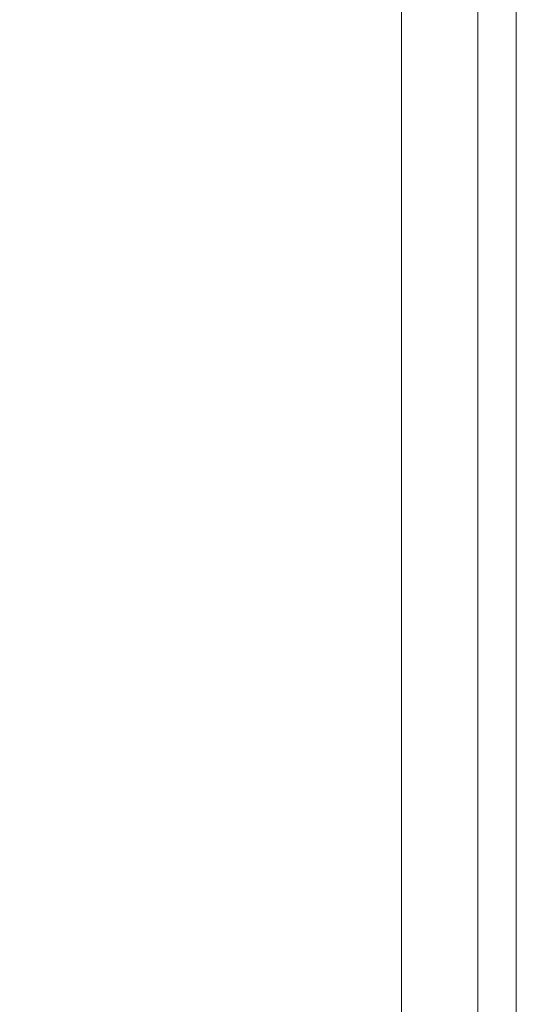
# Model space of a CAD drawing. Header units: inches. Extents: x -412 to -304, y -62 to 18.
# Tile 468 of 656: x -356.361 to -355.85, y -21.093 to -20.077. Entities that reach past the tile are written whole.
import ezdxf

# ---------------------------------------------------------------- set-up
doc = ezdxf.new("R2010")
doc.units = ezdxf.units.IN
doc.header["$LTSCALE"] = 32
doc.header["$MEASUREMENT"] = 0
doc.linetypes.add('Dash Style-1', pattern=[0.083328, 0.041656, -0.041672])
for name, color, linetype, lineweight in [('Black', 7, 'Continuous', 18), ('DashLineFill', 7, 'Dash Style-1', 13), ('Drawing', 7, 'Continuous', 18), ('Metal_HtAdjMech', 7, 'Continuous', 18), ('None', 7, 'Continuous', 18), ('SolidLine', 7, 'Continuous', 15), ('Wood_1-H', 7, 'Continuous', 13)]:
    doc.layers.add(name, color=color, linetype=linetype, lineweight=lineweight)

# ---------------------------------------------------------------- blocks, each defined once
blk = doc.blocks.new('Group-20')
at = {"layer": 'Black'}
for points in [[(-34.5479, 16.5361, 28.9791), (34.5479, 16.5361, 28.9791), (34.5479, -16.5361, 28.9791), (-34.5479, -16.5361, 28.9791)], [(-34.5479, 16.5361, 27.7008), (34.5479, 16.5361, 27.7008), (34.5479, -16.5361, 27.7008), (-34.5479, -16.5361, 27.7008)]]:
    blk.add_3dface(points, dxfattribs=at)
at = {"layer": 'Wood_1-H'}
for points in [[(-35.9649, 17.9531, 28.9988), (35.9649, 17.9531, 28.9988), (35.9649, -17.9531, 28.9988), (-35.9649, -17.9531, 28.9988)], [(-35.9649, 17.9531, 28.9791), (35.9649, 17.9531, 28.9791), (35.9649, -17.9531, 28.9791), (-35.9649, -17.9531, 28.9791)]]:
    blk.add_3dface(points, dxfattribs=at)
blk = doc.blocks.new('MpHtAdjTrough-1095 (3D)')
at = {"layer": 'Black'}
for points in [[(-17.3622, -4.0547, -1.5537), (17.3622, -4.0547, -1.5537), (17.3622, 2.5995, -3.9756), (-17.3622, 2.5995, -3.9756)], [(-17.3622, 2.5917, -4.0365), (17.3622, 2.5917, -4.0365), (17.3622, -4.0751, -1.6099), (-17.3622, -4.0751, -1.6099)]]:
    blk.add_3dface(points, dxfattribs=at)
blk = doc.blocks.new('TEK04-FrameB (3D)')
at = {"layer": 'Metal_HtAdjMech'}
for points, invisible_edges in [([(0, -0.3774, 10.1183), (20.5709, -0.3774, 10.1183), (20.5709, -0.374, 10.1181), (0, -0.374, 10.1181)], 1), ([(20.5709, -0.3774, 11.5353), (8.5728, -0.3774, 11.5353), (8.5728, -0.374, 11.5354), (20.1772, -0.374, 11.5354)], 9), ([(9.252, -0.374, 10.0394), (20.5709, -0.374, 10.0394), (20.5709, -0.3843, 10.0398), (9.252, -0.3843, 10.0398)], 4), ([(9.7047, -0.3843, 11.6137), (18.9567, -0.3843, 11.6137), (18.9567, -0.374, 11.6142), (9.7047, -0.374, 11.6142)], 1), ([(0, -0.3809, 10.1187), (20.5709, -0.3809, 10.1187), (20.5709, -0.3774, 10.1183), (0, -0.3774, 10.1183)], 5), ([(0, -0.3842, 10.1195), (20.5709, -0.3842, 10.1195), (20.5709, -0.3809, 10.1187), (0, -0.3809, 10.1187)], 5), ([(0, -0.3875, 10.1205), (20.5709, -0.3875, 10.1205), (20.5709, -0.3842, 10.1195), (0, -0.3842, 10.1195)], 5), ([(8.5728, -0.3774, 11.5353), (20.5709, -0.3774, 11.5353), (20.5709, -0.3809, 11.5348), (8.5728, -0.3809, 11.5348)], 5), ([(8.5728, -0.3809, 11.5348), (20.5709, -0.3809, 11.5348), (20.5709, -0.3842, 11.5341), (8.5728, -0.3842, 11.5341)], 5), ([(8.5728, -0.3842, 11.5341), (20.5709, -0.3842, 11.5341), (20.5709, -0.3875, 11.5331), (8.5728, -0.3875, 11.5331)], 5), ([(9.252, -0.3843, 10.0398), (20.5709, -0.3843, 10.0398), (20.5709, -0.3945, 10.0412), (9.252, -0.3945, 10.0412)], 5), ([(9.7047, -0.3945, 11.6124), (18.9567, -0.3945, 11.6124), (18.9567, -0.3843, 11.6137), (9.7047, -0.3843, 11.6137)], 5), ([(0, -0.3907, 10.1218), (20.5709, -0.3907, 10.1218), (20.5709, -0.3875, 10.1205), (0, -0.3875, 10.1205)], 5), ([(0, -0.3937, 10.1234), (20.5709, -0.3937, 10.1234), (20.5709, -0.3907, 10.1218), (0, -0.3907, 10.1218)], 5), ([(0, -0.3966, 10.1252), (20.5709, -0.3966, 10.1252), (20.5709, -0.3937, 10.1234), (0, -0.3937, 10.1234)], 5), ([(8.5728, -0.3875, 11.5331), (20.5709, -0.3875, 11.5331), (20.5709, -0.3907, 11.5317), (8.5728, -0.3907, 11.5317)], 5), ([(8.5728, -0.3907, 11.5317), (20.5709, -0.3907, 11.5317), (20.5709, -0.3937, 11.5302), (8.5728, -0.3937, 11.5302)], 5), ([(8.5728, -0.3937, 11.5302), (20.5709, -0.3937, 11.5302), (20.5709, -0.3966, 11.5283), (8.5728, -0.3966, 11.5283)], 5), ([(9.252, -0.3945, 10.0412), (20.5709, -0.3945, 10.0412), (20.5709, -0.4046, 10.0434), (9.252, -0.4046, 10.0434)], 5), ([(9.7047, -0.4046, 11.6101), (18.9567, -0.4046, 11.6101), (18.9567, -0.3945, 11.6124), (9.7047, -0.3945, 11.6124)], 5), ([(0, -0.3993, 10.1273), (20.5709, -0.3993, 10.1273), (20.5709, -0.3966, 10.1252), (0, -0.3966, 10.1252)], 5), ([(0, -0.4019, 10.1296), (20.5709, -0.4019, 10.1296), (20.5709, -0.3993, 10.1273), (0, -0.3993, 10.1273)], 5), ([(0, -0.4042, 10.1322), (20.5709, -0.4042, 10.1322), (20.5709, -0.4019, 10.1296), (0, -0.4019, 10.1296)], 5), ([(0, -0.4063, 10.1349), (20.5709, -0.4063, 10.1349), (20.5709, -0.4042, 10.1322), (0, -0.4042, 10.1322)], 5), ([(0, -0.4081, 10.1378), (20.5709, -0.4081, 10.1378), (20.5709, -0.4063, 10.1349), (0, -0.4063, 10.1349)], 5), ([(8.5728, -0.3966, 11.5283), (20.5709, -0.3966, 11.5283), (20.5709, -0.3993, 11.5262), (8.5728, -0.3993, 11.5262)], 5), ([(8.5728, -0.3993, 11.5262), (20.5709, -0.3993, 11.5262), (20.5709, -0.4019, 11.5239), (8.5728, -0.4019, 11.5239)], 5), ([(8.5728, -0.4019, 11.5239), (20.5709, -0.4019, 11.5239), (20.5709, -0.4042, 11.5214), (8.5728, -0.4042, 11.5214)], 5), ([(8.5728, -0.4042, 11.5214), (20.5709, -0.4042, 11.5214), (20.5709, -0.4063, 11.5186), (8.5728, -0.4063, 11.5186)], 5), ([(8.5728, -0.4063, 11.5186), (20.5709, -0.4063, 11.5186), (20.5709, -0.4081, 11.5157), (8.5728, -0.4081, 11.5157)], 5), ([(9.252, -0.4046, 10.0434), (20.5709, -0.4046, 10.0434), (20.5709, -0.4144, 10.0465), (9.252, -0.4144, 10.0465)], 5), ([(9.7047, -0.4144, 11.6071), (18.9567, -0.4144, 11.6071), (18.9567, -0.4046, 11.6101), (9.7047, -0.4046, 11.6101)], 5), ([(0, -0.4097, 10.1408), (20.5709, -0.4097, 10.1408), (20.5709, -0.4081, 10.1378), (0, -0.4081, 10.1378)], 5), ([(0, -0.411, 10.144), (20.5709, -0.411, 10.144), (20.5709, -0.4097, 10.1408), (0, -0.4097, 10.1408)], 5), ([(0, -0.412, 10.1473), (20.5709, -0.412, 10.1473), (20.5709, -0.411, 10.144), (0, -0.411, 10.144)], 5), ([(0, -0.4128, 10.1506), (20.5709, -0.4128, 10.1506), (20.5709, -0.412, 10.1473), (0, -0.412, 10.1473)], 5), ([(0, -0.4132, 10.154), (20.5709, -0.4132, 10.154), (20.5709, -0.4128, 10.1506), (0, -0.4128, 10.1506)], 5), ([(20.5709, -0.4132, 10.154), (0, -0.4132, 10.154), (7.8199, -0.4134, 10.1575), (12.997, -0.4134, 10.1575)], 11), ([(8.5728, -0.4081, 11.5157), (20.5709, -0.4081, 11.5157), (20.5709, -0.4097, 11.5127), (8.5728, -0.4097, 11.5127)], 5), ([(8.5728, -0.4097, 11.5127), (20.5709, -0.4097, 11.5127), (20.5709, -0.411, 11.5095), (8.5728, -0.411, 11.5095)], 5), ([(8.5728, -0.411, 11.5095), (20.5709, -0.411, 11.5095), (20.5709, -0.412, 11.5063), (8.5728, -0.412, 11.5063)], 5), ([(8.5728, -0.412, 11.5063), (20.5709, -0.412, 11.5063), (20.5709, -0.4128, 11.5029), (8.5728, -0.4128, 11.5029)], 5), ([(8.5728, -0.4128, 11.5029), (20.5709, -0.4128, 11.5029), (20.5709, -0.4132, 11.4995), (8.5728, -0.4132, 11.4995)], 5), ([(8.5728, -0.4132, 11.4995), (20.5709, -0.4132, 11.4995), (18.0561, -0.4134, 11.4961), (12.997, -0.4134, 11.4961)], 11), ([(9.252, -0.4144, 10.0465), (20.5709, -0.4144, 10.0465), (20.5709, -0.4239, 10.0504), (9.252, -0.4239, 10.0504)], 5), ([(9.7047, -0.4239, 11.6031), (18.9567, -0.4239, 11.6031), (18.9567, -0.4144, 11.6071), (9.7047, -0.4144, 11.6071)], 5), ([(20.5709, -0.4132, 10.154), (12.997, -0.4134, 10.1575), (18.0561, -0.4134, 10.1575)], 9), ([(12.997, -0.4134, 11.3386), (18.0561, -0.4134, 11.3386), (17.3905, -0.4134, 11.0012), (17.3754, -0.4134, 10.9979)], 11), ([(18.0561, -0.4134, 10.1575), (12.997, -0.4134, 10.1575), (17.3327, -0.4134, 10.6733), (17.3464, -0.4134, 10.6662)], 10), ([(12.997, -0.4134, 11.4961), (18.0561, -0.4134, 11.4961), (18.0561, -0.4134, 11.3386), (12.997, -0.4134, 11.3386)], 14), ([(17.3464, -0.4134, 10.6662), (17.3607, -0.4134, 10.6603), (18.0561, -0.4134, 10.1575)], 10), ([(18.0561, -0.4134, 10.1575), (17.3607, -0.4134, 10.6603), (17.3754, -0.4134, 10.6556)], 9), ([(17.3754, -0.4134, 10.6556), (17.3905, -0.4134, 10.6523), (18.0561, -0.4134, 10.1575)], 10), ([(17.4058, -0.4134, 11.0033), (17.3905, -0.4134, 11.0012), (18.0561, -0.4134, 11.3386)], 10), ([(18.0561, -0.4134, 10.1575), (17.3905, -0.4134, 10.6523), (17.4058, -0.4134, 10.6503)], 9), ([(18.0561, -0.4134, 11.3386), (17.4213, -0.4134, 11.0039), (17.4058, -0.4134, 11.0033)], 9), ([(17.4058, -0.4134, 10.6503), (17.4213, -0.4134, 10.6496), (18.0561, -0.4134, 10.1575)], 10), ([(17.4367, -0.4134, 11.0033), (17.4213, -0.4134, 11.0039), (18.0561, -0.4134, 11.3386)], 10), ([(18.0561, -0.4134, 10.1575), (17.4213, -0.4134, 10.6496), (17.4367, -0.4134, 10.6503)], 9), ([(18.0561, -0.4134, 11.3386), (17.452, -0.4134, 11.0012), (17.4367, -0.4134, 11.0033)], 9), ([(17.4367, -0.4134, 10.6503), (17.452, -0.4134, 10.6523), (18.0561, -0.4134, 10.1575)], 10), ([(17.4671, -0.4134, 10.9979), (17.452, -0.4134, 11.0012), (18.0561, -0.4134, 11.3386)], 10), ([(18.0561, -0.4134, 10.1575), (17.452, -0.4134, 10.6523), (17.4671, -0.4134, 10.6556)], 9), ([(18.0561, -0.4134, 11.3386), (17.4819, -0.4134, 10.9933), (17.4671, -0.4134, 10.9979)], 9), ([(17.4671, -0.4134, 10.6556), (17.4819, -0.4134, 10.6603), (18.0561, -0.4134, 10.1575)], 10), ([(17.4961, -0.4134, 10.9873), (17.4819, -0.4134, 10.9933), (18.0561, -0.4134, 11.3386)], 10), ([(18.0561, -0.4134, 10.1575), (17.4819, -0.4134, 10.6603), (17.4961, -0.4134, 10.6662)], 9), ([(18.0561, -0.4134, 11.3386), (17.5098, -0.4134, 10.9802), (17.4961, -0.4134, 10.9873)], 9), ([(17.4961, -0.4134, 10.6662), (17.5098, -0.4134, 10.6733), (18.0561, -0.4134, 10.1575)], 10), ([(18.0561, -0.4134, 11.3386), (17.5229, -0.4134, 10.9719), (17.5098, -0.4134, 10.9802)], 9), ([(18.0561, -0.4134, 10.1575), (17.5098, -0.4134, 10.6733), (17.5229, -0.4134, 10.6816)], 9), ([(17.5351, -0.4134, 10.9625), (17.5229, -0.4134, 10.9719), (18.0561, -0.4134, 11.3386)], 10), ([(17.5229, -0.4134, 10.6816), (17.5351, -0.4134, 10.6911), (18.0561, -0.4134, 10.1575)], 10), ([(18.0561, -0.4134, 11.3386), (18.0561, -0.4134, 10.9596), (17.5382, -0.4134, 10.9596), (17.5351, -0.4134, 10.9625)], 11), ([(17.5351, -0.4134, 10.6911), (17.5465, -0.4134, 10.7015), (18.0561, -0.4134, 10.1575)], 10), ([(17.5465, -0.4134, 10.952), (17.5382, -0.4134, 10.9596), (18.0561, -0.4134, 10.9596)], 10), ([(18.0561, -0.4134, 10.1575), (17.5465, -0.4134, 10.7015), (17.557, -0.4134, 10.7129)], 9), ([(17.557, -0.4134, 10.9407), (17.5465, -0.4134, 10.952), (18.0561, -0.4134, 10.9596)], 10), ([(18.0561, -0.4134, 10.1575), (17.557, -0.4134, 10.7129), (17.5664, -0.4134, 10.7252)], 9), ([(17.5664, -0.4134, 10.9284), (17.557, -0.4134, 10.9407), (18.0561, -0.4134, 10.9596)], 10), ([(18.0561, -0.4134, 10.9596), (17.5747, -0.4134, 10.9154), (17.5664, -0.4134, 10.9284)], 9), ([(17.5664, -0.4134, 10.7252), (17.5747, -0.4134, 10.7382), (18.0561, -0.4134, 10.1575)], 10), ([(18.0561, -0.4134, 10.1575), (17.5747, -0.4134, 10.7382), (17.5818, -0.4134, 10.7519)], 9), ([(17.5818, -0.4134, 10.9016), (17.5747, -0.4134, 10.9154), (18.0561, -0.4134, 10.9596)], 10), ([(18.0561, -0.4134, 10.9596), (17.5877, -0.4134, 10.8874), (17.5818, -0.4134, 10.9016)], 9), ([(17.5818, -0.4134, 10.7519), (17.5877, -0.4134, 10.7662), (18.0561, -0.4134, 10.1575)], 10), ([(17.5818, -0.4134, 10.7519), (17.5818, -0.4921, 10.7519), (17.5877, -0.4921, 10.7662), (17.5877, -0.4134, 10.7662)], 5), ([(17.5877, -0.4134, 10.8874), (17.5877, -0.4921, 10.8874), (17.5818, -0.4921, 10.9016), (17.5818, -0.4134, 10.9016)], 5), ([(18.0561, -0.4134, 10.9596), (18.0561, -0.4134, 10.1575), (17.5877, -0.4134, 10.7662), (17.5924, -0.4134, 10.7809)], 11), ([(17.5924, -0.4134, 10.8726), (17.5877, -0.4134, 10.8874), (18.0561, -0.4134, 10.9596)], 10), ([(17.5877, -0.4134, 10.7662), (17.5877, -0.4921, 10.7662), (17.5924, -0.4921, 10.7809), (17.5924, -0.4134, 10.7809)], 5), ([(17.5924, -0.4134, 10.8726), (17.5924, -0.4921, 10.8726), (17.5877, -0.4921, 10.8874), (17.5877, -0.4134, 10.8874)], 5), ([(18.0561, -0.4134, 10.9596), (17.5957, -0.4134, 10.8575), (17.5924, -0.4134, 10.8726)], 9), ([(17.5924, -0.4134, 10.7809), (17.5957, -0.4134, 10.796), (18.0561, -0.4134, 10.9596)], 10), ([(17.5924, -0.4134, 10.7809), (17.5924, -0.4921, 10.7809), (17.5957, -0.4921, 10.796), (17.5957, -0.4134, 10.796)], 5), ([(17.5957, -0.4134, 10.8575), (17.5957, -0.4921, 10.8575), (17.5924, -0.4921, 10.8726), (17.5924, -0.4134, 10.8726)], 5), ([(18.0561, -0.4134, 10.9596), (17.5957, -0.4134, 10.796), (17.5978, -0.4134, 10.8113)], 9), ([(17.5978, -0.4134, 10.8422), (17.5957, -0.4134, 10.8575), (18.0561, -0.4134, 10.9596)], 10), ([(17.5957, -0.4134, 10.796), (17.5957, -0.4921, 10.796), (17.5978, -0.4921, 10.8113), (17.5978, -0.4134, 10.8113)], 5), ([(17.5978, -0.4134, 10.8422), (17.5978, -0.4921, 10.8422), (17.5957, -0.4921, 10.8575), (17.5957, -0.4134, 10.8575)], 5), ([(18.0561, -0.4134, 10.9596), (17.5978, -0.4134, 10.8113), (17.5984, -0.4134, 10.8268)], 9), ([(17.5984, -0.4134, 10.8268), (17.5978, -0.4134, 10.8422), (18.0561, -0.4134, 10.9596)], 10), ([(17.5978, -0.4134, 10.8113), (17.5978, -0.4921, 10.8113), (17.5984, -0.4921, 10.8268), (17.5984, -0.4134, 10.8268)], 5), ([(17.5984, -0.4134, 10.8268), (17.5984, -0.4921, 10.8268), (17.5978, -0.4921, 10.8422), (17.5978, -0.4134, 10.8422)], 5), ([(20.5709, -0.4132, 10.154), (18.0561, -0.4134, 10.1575), (19.1486, -0.4134, 10.1575)], 9), ([(20.5709, -0.4132, 11.4995), (19.1486, -0.4134, 11.4961), (18.0561, -0.4134, 11.4961)], 9), ([(19.1486, -0.4134, 10.1575), (18.0561, -0.4134, 10.1575), (18.5946, -0.4134, 10.7385), (18.6024, -0.4134, 10.7382)], 10), ([(18.0561, -0.4134, 10.1575), (18.5794, -0.4134, 10.7412), (18.587, -0.4134, 10.7395)], 9), ([(18.587, -0.4134, 10.7395), (18.5946, -0.4134, 10.7385), (18.0561, -0.4134, 10.1575)], 10), ([(18.0561, -0.4134, 10.1575), (18.5721, -0.4134, 10.7435), (18.5794, -0.4134, 10.7412)], 9), ([(18.0561, -0.4134, 10.1575), (18.5649, -0.4134, 10.7465), (18.5721, -0.4134, 10.7435)], 9), ([(18.0561, -0.4134, 10.1575), (18.5516, -0.4134, 10.7542), (18.5581, -0.4134, 10.7501)], 9), ([(18.5581, -0.4134, 10.7501), (18.5649, -0.4134, 10.7465), (18.0561, -0.4134, 10.1575)], 10), ([(18.0561, -0.4134, 10.1575), (18.5397, -0.4134, 10.7641), (18.5454, -0.4134, 10.7589)], 9), ([(18.5454, -0.4134, 10.7589), (18.5516, -0.4134, 10.7542), (18.0561, -0.4134, 10.1575)], 10), ([(18.0561, -0.4134, 10.1575), (18.5298, -0.4134, 10.776), (18.5345, -0.4134, 10.7698)], 9), ([(18.0561, -0.4134, 10.9596), (18.5946, -0.4134, 10.915), (18.587, -0.4134, 10.914)], 9), ([(18.5345, -0.4134, 10.7698), (18.5397, -0.4134, 10.7641), (18.0561, -0.4134, 10.1575)], 10), ([(18.0561, -0.4134, 10.1575), (18.5221, -0.4134, 10.7893), (18.5256, -0.4134, 10.7825)], 9), ([(18.0561, -0.4134, 10.9596), (19.1486, -0.4134, 10.9596), (18.6024, -0.4134, 10.9154), (18.5946, -0.4134, 10.915)], 11), ([(18.5256, -0.4134, 10.7825), (18.5298, -0.4134, 10.776), (18.0561, -0.4134, 10.1575)], 10), ([(18.0561, -0.4134, 10.1575), (18.0561, -0.4134, 10.9596), (18.5168, -0.4134, 10.8038), (18.5191, -0.4134, 10.7965)], 11), ([(18.0561, -0.4134, 10.9596), (18.5138, -0.4134, 10.8268), (18.5141, -0.4134, 10.8191)], 9), ([(18.0561, -0.4134, 10.9596), (18.5151, -0.4134, 10.8422), (18.5141, -0.4134, 10.8345)], 9), ([(18.587, -0.4134, 10.914), (18.5794, -0.4134, 10.9123), (18.0561, -0.4134, 10.9596)], 10), ([(18.5191, -0.4134, 10.7965), (18.5221, -0.4134, 10.7893), (18.0561, -0.4134, 10.1575)], 10), ([(18.5141, -0.4134, 10.8191), (18.5151, -0.4134, 10.8114), (18.0561, -0.4134, 10.9596)], 10), ([(18.0561, -0.4134, 10.9596), (18.5168, -0.4134, 10.8497), (18.5151, -0.4134, 10.8422)], 9), ([(18.0561, -0.4134, 10.9596), (18.5221, -0.4134, 10.8642), (18.5191, -0.4134, 10.8571)], 9), ([(18.0561, -0.4134, 10.9596), (18.5298, -0.4134, 10.8776), (18.5256, -0.4134, 10.8711)], 9), ([(18.0561, -0.4134, 10.9596), (18.5649, -0.4134, 10.9071), (18.5581, -0.4134, 10.9035)], 9), ([(18.5794, -0.4134, 10.9123), (18.5721, -0.4134, 10.91), (18.0561, -0.4134, 10.9596)], 10), ([(18.5141, -0.4134, 10.8345), (18.5138, -0.4134, 10.8268), (18.0561, -0.4134, 10.9596)], 10), ([(18.5256, -0.4134, 10.8711), (18.5221, -0.4134, 10.8642), (18.0561, -0.4134, 10.9596)], 10), ([(18.0561, -0.4134, 10.9596), (18.5397, -0.4134, 10.8894), (18.5345, -0.4134, 10.8837)], 9), ([(18.0561, -0.4134, 10.9596), (18.5516, -0.4134, 10.8993), (18.5454, -0.4134, 10.8946)], 9), ([(18.5721, -0.4134, 10.91), (18.5649, -0.4134, 10.9071), (18.0561, -0.4134, 10.9596)], 10), ([(18.5151, -0.4134, 10.8114), (18.5168, -0.4134, 10.8038), (18.0561, -0.4134, 10.9596)], 10), ([(18.5345, -0.4134, 10.8837), (18.5298, -0.4134, 10.8776), (18.0561, -0.4134, 10.9596)], 10), ([(18.5581, -0.4134, 10.9035), (18.5516, -0.4134, 10.8993), (18.0561, -0.4134, 10.9596)], 10), ([(18.5454, -0.4134, 10.8946), (18.5397, -0.4134, 10.8894), (18.0561, -0.4134, 10.9596)], 10), ([(18.5191, -0.4134, 10.8571), (18.5168, -0.4134, 10.8497), (18.0561, -0.4134, 10.9596)], 10), ([(18.0561, -0.4134, 11.4961), (19.1486, -0.4134, 11.4961), (19.1486, -0.4134, 11.3386), (18.0561, -0.4134, 11.3386)], 14), ([(18.0561, -0.4134, 11.3386), (19.1486, -0.4134, 11.3386), (19.1486, -0.4134, 10.9596), (18.0561, -0.4134, 10.9596)], 15), ([(18.5138, -0.4134, 10.8268), (18.5138, -0.4921, 10.8268), (18.5141, -0.4921, 10.8191), (18.5141, -0.4134, 10.8191)], 5), ([(18.5141, -0.4134, 10.8345), (18.5141, -0.4921, 10.8345), (18.5138, -0.4921, 10.8268), (18.5138, -0.4134, 10.8268)], 5), ([(18.5141, -0.4134, 10.8191), (18.5141, -0.4921, 10.8191), (18.5151, -0.4921, 10.8114), (18.5151, -0.4134, 10.8114)], 5), ([(18.5151, -0.4134, 10.8422), (18.5151, -0.4921, 10.8422), (18.5141, -0.4921, 10.8345), (18.5141, -0.4134, 10.8345)], 5), ([(18.5151, -0.4134, 10.8114), (18.5151, -0.4921, 10.8114), (18.5168, -0.4921, 10.8038), (18.5168, -0.4134, 10.8038)], 5), ([(18.5168, -0.4134, 10.8497), (18.5168, -0.4921, 10.8497), (18.5151, -0.4921, 10.8422), (18.5151, -0.4134, 10.8422)], 5), ([(18.5168, -0.4134, 10.8038), (18.5168, -0.4921, 10.8038), (18.5191, -0.4921, 10.7965), (18.5191, -0.4134, 10.7965)], 5), ([(18.5191, -0.4134, 10.8571), (18.5191, -0.4921, 10.8571), (18.5168, -0.4921, 10.8497), (18.5168, -0.4134, 10.8497)], 5), ([(18.5191, -0.4134, 10.7965), (18.5191, -0.4921, 10.7965), (18.5221, -0.4921, 10.7893), (18.5221, -0.4134, 10.7893)], 5), ([(18.5221, -0.4134, 10.8642), (18.5221, -0.4921, 10.8642), (18.5191, -0.4921, 10.8571), (18.5191, -0.4134, 10.8571)], 5), ([(18.5221, -0.4134, 10.7893), (18.5221, -0.4921, 10.7893), (18.5256, -0.4921, 10.7825), (18.5256, -0.4134, 10.7825)], 5), ([(18.5256, -0.4134, 10.8711), (18.5256, -0.4921, 10.8711), (18.5221, -0.4921, 10.8642), (18.5221, -0.4134, 10.8642)], 5), ([(18.5256, -0.4134, 10.7825), (18.5256, -0.4921, 10.7825), (18.5298, -0.4921, 10.776), (18.5298, -0.4134, 10.776)], 5), ([(18.5298, -0.4134, 10.8776), (18.5298, -0.4921, 10.8776), (18.5256, -0.4921, 10.8711), (18.5256, -0.4134, 10.8711)], 5), ([(18.5298, -0.4134, 10.776), (18.5298, -0.4921, 10.776), (18.5345, -0.4921, 10.7698), (18.5345, -0.4134, 10.7698)], 5), ([(18.5345, -0.4134, 10.8837), (18.5345, -0.4921, 10.8837), (18.5298, -0.4921, 10.8776), (18.5298, -0.4134, 10.8776)], 5), ([(18.5345, -0.4134, 10.7698), (18.5345, -0.4921, 10.7698), (18.5397, -0.4921, 10.7641), (18.5397, -0.4134, 10.7641)], 5), ([(18.5397, -0.4134, 10.8894), (18.5397, -0.4921, 10.8894), (18.5345, -0.4921, 10.8837), (18.5345, -0.4134, 10.8837)], 5), ([(18.5397, -0.4134, 10.7641), (18.5397, -0.4921, 10.7641), (18.5454, -0.4921, 10.7589), (18.5454, -0.4134, 10.7589)], 5), ([(18.5454, -0.4134, 10.8946), (18.5454, -0.4921, 10.8946), (18.5397, -0.4921, 10.8894), (18.5397, -0.4134, 10.8894)], 5), ([(18.5454, -0.4134, 10.7589), (18.5454, -0.4921, 10.7589), (18.5516, -0.4921, 10.7542), (18.5516, -0.4134, 10.7542)], 5), ([(18.5516, -0.4134, 10.8993), (18.5516, -0.4921, 10.8993), (18.5454, -0.4921, 10.8946), (18.5454, -0.4134, 10.8946)], 5), ([(18.5516, -0.4134, 10.7542), (18.5516, -0.4921, 10.7542), (18.5581, -0.4921, 10.7501), (18.5581, -0.4134, 10.7501)], 5), ([(18.5581, -0.4134, 10.9035), (18.5581, -0.4921, 10.9035), (18.5516, -0.4921, 10.8993), (18.5516, -0.4134, 10.8993)], 5), ([(18.5581, -0.4134, 10.7501), (18.5581, -0.4921, 10.7501), (18.5649, -0.4921, 10.7465), (18.5649, -0.4134, 10.7465)], 5), ([(18.5649, -0.4134, 10.9071), (18.5649, -0.4921, 10.9071), (18.5581, -0.4921, 10.9035), (18.5581, -0.4134, 10.9035)], 5), ([(18.5649, -0.4134, 10.7465), (18.5649, -0.4921, 10.7465), (18.5721, -0.4921, 10.7435), (18.5721, -0.4134, 10.7435)], 5), ([(18.5721, -0.4134, 10.91), (18.5721, -0.4921, 10.91), (18.5649, -0.4921, 10.9071), (18.5649, -0.4134, 10.9071)], 5), ([(18.5721, -0.4134, 10.7435), (18.5721, -0.4921, 10.7435), (18.5794, -0.4921, 10.7412), (18.5794, -0.4134, 10.7412)], 5), ([(18.5794, -0.4134, 10.9123), (18.5794, -0.4921, 10.9123), (18.5721, -0.4921, 10.91), (18.5721, -0.4134, 10.91)], 5), ([(18.5794, -0.4134, 10.7412), (18.5794, -0.4921, 10.7412), (18.587, -0.4921, 10.7395), (18.587, -0.4134, 10.7395)], 5), ([(18.587, -0.4134, 10.914), (18.587, -0.4921, 10.914), (18.5794, -0.4921, 10.9123), (18.5794, -0.4134, 10.9123)], 5), ([(18.587, -0.4134, 10.7395), (18.587, -0.4921, 10.7395), (18.5946, -0.4921, 10.7385), (18.5946, -0.4134, 10.7385)], 5), ([(18.5946, -0.4134, 10.915), (18.5946, -0.4921, 10.915), (18.587, -0.4921, 10.914), (18.587, -0.4134, 10.914)], 5), ([(18.5946, -0.4134, 10.7385), (18.5946, -0.4921, 10.7385), (18.6024, -0.4921, 10.7382), (18.6024, -0.4134, 10.7382)], 5), ([(18.6024, -0.4134, 10.9154), (18.6024, -0.4921, 10.9154), (18.5946, -0.4921, 10.915), (18.5946, -0.4134, 10.915)], 5), ([(9.252, -0.4239, 10.0504), (20.5709, -0.4239, 10.0504), (20.5709, -0.4331, 10.0552), (9.252, -0.4331, 10.0552)], 5), ([(9.7047, -0.4331, 11.5983), (18.9567, -0.4331, 11.5983), (18.9567, -0.4239, 11.6031), (9.7047, -0.4239, 11.6031)], 5), ([(9.252, -0.4331, 10.0552), (20.5709, -0.4331, 10.0552), (20.5709, -0.4418, 10.0607), (9.252, -0.4418, 10.0607)], 5), ([(9.7047, -0.4418, 11.5928), (18.9567, -0.4418, 11.5928), (18.9567, -0.4331, 11.5983), (9.7047, -0.4331, 11.5983)], 5), ([(9.252, -0.4418, 10.0607), (20.5709, -0.4418, 10.0607), (20.5709, -0.4499, 10.067), (9.252, -0.4499, 10.067)], 5), ([(9.7047, -0.4499, 11.5865), (18.9567, -0.4499, 11.5865), (18.9567, -0.4418, 11.5928), (9.7047, -0.4418, 11.5928)], 5), ([(9.252, -0.4499, 10.067), (20.5709, -0.4499, 10.067), (20.5709, -0.4575, 10.074), (9.252, -0.4575, 10.074)], 5), ([(9.7047, -0.4575, 11.5796), (18.9567, -0.4575, 11.5796), (18.9567, -0.4499, 11.5865), (9.7047, -0.4499, 11.5865)], 5), ([(9.252, -0.4575, 10.074), (20.5709, -0.4575, 10.074), (20.5709, -0.4645, 10.0816), (9.252, -0.4645, 10.0816)], 5), ([(9.252, -0.4645, 10.0816), (20.5709, -0.4645, 10.0816), (20.5709, -0.4708, 10.0897), (9.252, -0.4708, 10.0897)], 5), ([(9.7047, -0.4645, 11.572), (18.9567, -0.4645, 11.572), (18.9567, -0.4575, 11.5796), (9.7047, -0.4575, 11.5796)], 5), ([(9.7047, -0.4708, 11.5638), (18.9567, -0.4708, 11.5638), (18.9567, -0.4645, 11.572), (9.7047, -0.4645, 11.572)], 5), ([(9.252, -0.4708, 10.0897), (20.5709, -0.4708, 10.0897), (20.5709, -0.4763, 10.0984), (9.252, -0.4763, 10.0984)], 5), ([(9.252, -0.4763, 10.0984), (20.5709, -0.4763, 10.0984), (20.5709, -0.4811, 10.1076), (9.252, -0.4811, 10.1076)], 5), ([(9.7047, -0.4763, 11.5551), (18.9567, -0.4763, 11.5551), (18.9567, -0.4708, 11.5638), (9.7047, -0.4708, 11.5638)], 5), ([(9.7047, -0.4811, 11.546), (18.9567, -0.4811, 11.546), (18.9567, -0.4763, 11.5551), (9.7047, -0.4763, 11.5551)], 5), ([(9.252, -0.4811, 10.1076), (20.5709, -0.4811, 10.1076), (20.5709, -0.485, 10.1171), (9.252, -0.485, 10.1171)], 5), ([(9.252, -0.485, 10.1171), (20.5709, -0.485, 10.1171), (20.5709, -0.4881, 10.1269), (9.252, -0.4881, 10.1269)], 5), ([(9.7047, -0.485, 11.5365), (18.9567, -0.485, 11.5365), (18.9567, -0.4811, 11.546), (9.7047, -0.4811, 11.546)], 5), ([(9.7047, -0.4881, 11.5266), (18.9567, -0.4881, 11.5266), (18.9567, -0.485, 11.5365), (9.7047, -0.485, 11.5365)], 5), ([(9.252, -0.4881, 10.1269), (20.5709, -0.4881, 10.1269), (20.5709, -0.4903, 10.137), (9.252, -0.4903, 10.137)], 5), ([(9.252, -0.4903, 10.137), (20.5709, -0.4903, 10.137), (20.5709, -0.4917, 10.1472), (9.252, -0.4917, 10.1472)], 5), ([(12.997, -0.4921, 10.1575), (9.252, -0.4921, 10.1575), (9.252, -0.4917, 10.1472), (20.5709, -0.4917, 10.1472)], 12), ([(9.7047, -0.4903, 11.5166), (18.9567, -0.4903, 11.5166), (18.9567, -0.4881, 11.5266), (9.7047, -0.4881, 11.5266)], 5), ([(9.7047, -0.4917, 11.5064), (18.9567, -0.4917, 11.5064), (18.9567, -0.4903, 11.5166), (9.7047, -0.4903, 11.5166)], 5), ([(18.9567, -0.4917, 11.5064), (9.7047, -0.4917, 11.5064), (12.997, -0.4921, 11.4961), (18.0561, -0.4921, 11.4961)], 11), ([(18.0561, -0.4921, 10.1575), (12.997, -0.4921, 10.1575), (20.5709, -0.4917, 10.1472)], 10), ([(12.997, -0.4921, 10.1575), (18.0561, -0.4921, 10.1575), (17.3905, -0.4921, 10.6523), (17.3754, -0.4921, 10.6556)], 10), ([(17.3464, -0.4921, 10.9873), (18.0561, -0.4921, 11.3386), (12.997, -0.4921, 11.3386)], 11), ([(18.0561, -0.4921, 11.4961), (12.997, -0.4921, 11.4961), (12.997, -0.4921, 11.3386), (18.0561, -0.4921, 11.3386)], 14), ([(18.0561, -0.4921, 11.3386), (17.3464, -0.4921, 10.9873), (17.3607, -0.4921, 10.9933)], 9), ([(17.3607, -0.4921, 10.9933), (17.3754, -0.4921, 10.9979), (18.0561, -0.4921, 11.3386)], 10), ([(18.0561, -0.4921, 11.3386), (17.3754, -0.4921, 10.9979), (17.3905, -0.4921, 11.0012)], 9), ([(17.4058, -0.4921, 10.6503), (17.3905, -0.4921, 10.6523), (18.0561, -0.4921, 10.1575)], 10), ([(18.0561, -0.4921, 11.3386), (17.3905, -0.4921, 11.0012), (17.4058, -0.4921, 11.0033)], 9), ([(18.0561, -0.4921, 10.1575), (17.4213, -0.4921, 10.6496), (17.4058, -0.4921, 10.6503)], 9), ([(17.4058, -0.4921, 11.0033), (17.4213, -0.4921, 11.0039), (18.0561, -0.4921, 11.3386)], 10), ([(17.4367, -0.4921, 10.6503), (17.4213, -0.4921, 10.6496), (18.0561, -0.4921, 10.1575)], 10), ([(18.0561, -0.4921, 11.3386), (17.4213, -0.4921, 11.0039), (17.4367, -0.4921, 11.0033)], 9), ([(18.0561, -0.4921, 10.1575), (17.452, -0.4921, 10.6523), (17.4367, -0.4921, 10.6503)], 9), ([(17.4367, -0.4921, 11.0033), (17.452, -0.4921, 11.0012), (18.0561, -0.4921, 11.3386)], 10), ([(17.4671, -0.4921, 10.6556), (17.452, -0.4921, 10.6523), (18.0561, -0.4921, 10.1575)], 10), ([(18.0561, -0.4921, 11.3386), (17.452, -0.4921, 11.0012), (17.4671, -0.4921, 10.9979)], 9), ([(18.0561, -0.4921, 10.1575), (17.4819, -0.4921, 10.6603), (17.4671, -0.4921, 10.6556)], 9), ([(17.4671, -0.4921, 10.9979), (17.4819, -0.4921, 10.9933), (18.0561, -0.4921, 11.3386)], 10), ([(17.4961, -0.4921, 10.6662), (17.4819, -0.4921, 10.6603), (18.0561, -0.4921, 10.1575)], 10), ([(18.0561, -0.4921, 11.3386), (17.4819, -0.4921, 10.9933), (17.4961, -0.4921, 10.9873)], 9), ([(18.0561, -0.4921, 10.1575), (17.5098, -0.4921, 10.6733), (17.4961, -0.4921, 10.6662)], 9), ([(17.4961, -0.4921, 10.9873), (17.5098, -0.4921, 10.9802), (18.0561, -0.4921, 11.3386)], 10), ([(17.5229, -0.4921, 10.6816), (17.5098, -0.4921, 10.6733), (18.0561, -0.4921, 10.1575)], 10), ([(17.5098, -0.4921, 10.9802), (17.5229, -0.4921, 10.9719), (18.0561, -0.4921, 11.3386)], 10), ([(18.0561, -0.4921, 10.1575), (17.5351, -0.4921, 10.6911), (17.5229, -0.4921, 10.6816)], 9), ([(18.0561, -0.4921, 11.3386), (17.5229, -0.4921, 10.9719), (17.5351, -0.4921, 10.9625)], 9), ([(18.0561, -0.4921, 10.1575), (17.5465, -0.4921, 10.7015), (17.5351, -0.4921, 10.6911)], 9), ([(17.5351, -0.4921, 10.9625), (17.5382, -0.4921, 10.9596), (18.0561, -0.4921, 10.9596), (18.0561, -0.4921, 11.3386)], 14), ([(18.0561, -0.4921, 10.9596), (17.5382, -0.4921, 10.9596), (17.5465, -0.4921, 10.952)], 9), ([(17.557, -0.4921, 10.7129), (17.5465, -0.4921, 10.7015), (18.0561, -0.4921, 10.1575)], 10), ([(18.0561, -0.4921, 10.9596), (17.5465, -0.4921, 10.952), (17.557, -0.4921, 10.9407)], 9), ([(17.5664, -0.4921, 10.7252), (17.557, -0.4921, 10.7129), (18.0561, -0.4921, 10.1575)], 10), ([(18.0561, -0.4921, 10.9596), (17.557, -0.4921, 10.9407), (17.5664, -0.4921, 10.9284)], 9), ([(18.0561, -0.4921, 10.1575), (17.5747, -0.4921, 10.7382), (17.5664, -0.4921, 10.7252)], 9), ([(17.5664, -0.4921, 10.9284), (17.5747, -0.4921, 10.9154), (18.0561, -0.4921, 10.9596)], 10), ([(18.0561, -0.4921, 10.9596), (17.5747, -0.4921, 10.9154), (17.5818, -0.4921, 10.9016)], 9), ([(17.5818, -0.4921, 10.7519), (17.5747, -0.4921, 10.7382), (18.0561, -0.4921, 10.1575)], 10), ([(18.0561, -0.4921, 10.1575), (17.5877, -0.4921, 10.7662), (17.5818, -0.4921, 10.7519)], 9), ([(17.5818, -0.4921, 10.9016), (17.5877, -0.4921, 10.8874), (18.0561, -0.4921, 10.9596)], 10), ([(18.0561, -0.4921, 10.9596), (17.5877, -0.4921, 10.8874), (17.5924, -0.4921, 10.8726)], 9), ([(17.5924, -0.4921, 10.7809), (17.5877, -0.4921, 10.7662), (18.0561, -0.4921, 10.1575), (18.0561, -0.4921, 10.9596)], 14), ([(18.0561, -0.4921, 10.9596), (17.5957, -0.4921, 10.796), (17.5924, -0.4921, 10.7809)], 9), ([(17.5924, -0.4921, 10.8726), (17.5957, -0.4921, 10.8575), (18.0561, -0.4921, 10.9596)], 10), ([(18.0561, -0.4921, 10.9596), (17.5957, -0.4921, 10.8575), (17.5978, -0.4921, 10.8422)], 9), ([(17.5978, -0.4921, 10.8113), (17.5957, -0.4921, 10.796), (18.0561, -0.4921, 10.9596)], 10), ([(18.0561, -0.4921, 10.9596), (17.5978, -0.4921, 10.8422), (17.5984, -0.4921, 10.8268)], 9), ([(17.5984, -0.4921, 10.8268), (17.5978, -0.4921, 10.8113), (18.0561, -0.4921, 10.9596)], 10), ([(20.5709, -0.4917, 10.1472), (19.1486, -0.4921, 10.1575), (18.0561, -0.4921, 10.1575)], 9), ([(18.0561, -0.4921, 11.4961), (18.9567, -0.4921, 11.4961), (18.9567, -0.4917, 11.5064)], 8), ([(19.1486, -0.4921, 10.9596), (18.0561, -0.4921, 10.9596), (18.5946, -0.4921, 10.915), (18.6024, -0.4921, 10.9154)], 11), ([(18.0561, -0.4921, 10.9596), (18.5794, -0.4921, 10.9123), (18.587, -0.4921, 10.914)], 9), ([(18.587, -0.4921, 10.914), (18.5946, -0.4921, 10.915), (18.0561, -0.4921, 10.9596)], 10), ([(18.0561, -0.4921, 10.9596), (18.5721, -0.4921, 10.91), (18.5794, -0.4921, 10.9123)], 9), ([(18.0561, -0.4921, 10.9596), (18.5649, -0.4921, 10.9071), (18.5721, -0.4921, 10.91)], 9), ([(18.0561, -0.4921, 10.9596), (18.5516, -0.4921, 10.8993), (18.5581, -0.4921, 10.9035)], 9), ([(18.0561, -0.4921, 10.1575), (18.5946, -0.4921, 10.7385), (18.587, -0.4921, 10.7395)], 9), ([(18.5581, -0.4921, 10.9035), (18.5649, -0.4921, 10.9071), (18.0561, -0.4921, 10.9596)], 10), ([(18.0561, -0.4921, 10.1575), (19.1486, -0.4921, 10.1575), (18.6024, -0.4921, 10.7382), (18.5946, -0.4921, 10.7385)], 10), ([(18.0561, -0.4921, 10.9596), (18.5397, -0.4921, 10.8894), (18.5454, -0.4921, 10.8946)], 9), ([(18.587, -0.4921, 10.7395), (18.5794, -0.4921, 10.7412), (18.0561, -0.4921, 10.1575)], 10), ([(18.5454, -0.4921, 10.8946), (18.5516, -0.4921, 10.8993), (18.0561, -0.4921, 10.9596)], 10), ([(18.0561, -0.4921, 10.1575), (18.5649, -0.4921, 10.7465), (18.5581, -0.4921, 10.7501)], 9), ([(18.5794, -0.4921, 10.7412), (18.5721, -0.4921, 10.7435), (18.0561, -0.4921, 10.1575)], 10), ([(18.0561, -0.4921, 10.1575), (18.5516, -0.4921, 10.7542), (18.5454, -0.4921, 10.7589)], 9), ([(18.5721, -0.4921, 10.7435), (18.5649, -0.4921, 10.7465), (18.0561, -0.4921, 10.1575)], 10), ([(18.0561, -0.4921, 10.9596), (18.5221, -0.4921, 10.8642), (18.5256, -0.4921, 10.8711)], 9), ([(18.0561, -0.4921, 10.9596), (18.5168, -0.4921, 10.8497), (18.5191, -0.4921, 10.8571)], 9), ([(18.0561, -0.4921, 10.1575), (18.5397, -0.4921, 10.7641), (18.5345, -0.4921, 10.7698)], 9), ([(18.5581, -0.4921, 10.7501), (18.5516, -0.4921, 10.7542), (18.0561, -0.4921, 10.1575)], 10), ([(18.0561, -0.4921, 10.9596), (18.5298, -0.4921, 10.8776), (18.5345, -0.4921, 10.8837)], 9), ([(18.5191, -0.4921, 10.8571), (18.5221, -0.4921, 10.8642), (18.0561, -0.4921, 10.9596)], 10), ([(18.0561, -0.4921, 10.9596), (18.5138, -0.4921, 10.8268), (18.5141, -0.4921, 10.8345)], 9), ([(18.0561, -0.4921, 10.9596), (18.5151, -0.4921, 10.8114), (18.5141, -0.4921, 10.8191)], 9), ([(18.0561, -0.4921, 10.1575), (18.5298, -0.4921, 10.776), (18.5256, -0.4921, 10.7825)], 9), ([(18.5454, -0.4921, 10.7589), (18.5397, -0.4921, 10.7641), (18.0561, -0.4921, 10.1575)], 10), ([(18.5256, -0.4921, 10.8711), (18.5298, -0.4921, 10.8776), (18.0561, -0.4921, 10.9596)], 10), ([(18.5141, -0.4921, 10.8345), (18.5151, -0.4921, 10.8422), (18.0561, -0.4921, 10.9596)], 10), ([(18.0561, -0.4921, 10.9596), (18.5168, -0.4921, 10.8038), (18.5151, -0.4921, 10.8114)], 9), ([(18.0561, -0.4921, 10.1575), (18.5221, -0.4921, 10.7893), (18.5191, -0.4921, 10.7965)], 9), ([(18.5345, -0.4921, 10.7698), (18.5298, -0.4921, 10.776), (18.0561, -0.4921, 10.1575)], 10), ([(18.5345, -0.4921, 10.8837), (18.5397, -0.4921, 10.8894), (18.0561, -0.4921, 10.9596)], 10), ([(18.5141, -0.4921, 10.8191), (18.5138, -0.4921, 10.8268), (18.0561, -0.4921, 10.9596)], 10), ([(18.5256, -0.4921, 10.7825), (18.5221, -0.4921, 10.7893), (18.0561, -0.4921, 10.1575)], 10), ([(18.5191, -0.4921, 10.7965), (18.5168, -0.4921, 10.8038), (18.0561, -0.4921, 10.9596), (18.0561, -0.4921, 10.1575)], 14), ([(18.5151, -0.4921, 10.8422), (18.5168, -0.4921, 10.8497), (18.0561, -0.4921, 10.9596)], 10), ([(18.9567, -0.4921, 11.4961), (18.0561, -0.4921, 11.4961), (18.0561, -0.4921, 11.3386), (18.9567, -0.4921, 11.3386)], 6), ([(18.9567, -0.4921, 11.3386), (18.0561, -0.4921, 11.3386), (18.0561, -0.4921, 10.9596), (19.1486, -0.4921, 10.9596)], 15)]:
    blk.add_3dface(points, dxfattribs=dict(at, invisible_edges=invisible_edges))
blk = doc.blocks.new('TEK04-Frame (3D)')
at = {"layer": 'DashLineFill', "color": 7, "transparency": 33554687}
blk.add_blockref('TEK04-FrameB (3D)', (-1.4565, 2.5984, -11.6929), dxfattribs=at)
blk = doc.blocks.new('Group-23')
at = {"layer": 'None'}
blk.add_blockref('Group-20', (0, 0), dxfattribs=at)
at = {"layer": 'SolidLine', "color": 7}
for name, p in [('MpHtAdjTrough-1095 (3D)', (0, 0, 27.7008)), ('TEK04-Frame (3D)', (-21.5551, 0, 27.7008))]:
    blk.add_blockref(name, p, dxfattribs=at)
blk = doc.blocks.new('MP Ht Adju Rect Table (3D)')
at = {"layer": 'None'}
blk.add_blockref('Group-23', (0, 0), dxfattribs=at)
at = {"layer": 'Drawing', "color": 0, "flags": 1}
for tag in ['Tag', 'Catalog', 'Option1', 'Option2', 'Option3', 'Option4', 'Option5', 'Option6', 'Option7', 'Option8', 'Option9', 'Option10', 'Option11', 'Option12', 'Custom', 'FinishGroup', 'Discount', 'Item2', 'Item3', 'Item6', 'Item9', 'Item10', 'Item12', 'Item13', 'Item16', 'Item19', 'Item20', 'Item21', 'Item22', 'Item23', 'Item24', 'Item25', 'Item8', 'Item18', 'Item1', 'Item4', 'Item5', 'Item7', 'Item11', 'Item14', 'Item15', 'Item17']:
    blk.add_attdef(tag, (-16.6066, -46.5306), '', height=0.00709, dxfattribs=at)

msp = doc.modelspace()

# ---------------------------------------------------------------- block references
at = {"layer": 'Drawing', "rotation": 270}
msp.add_blockref('MP Ht Adju Rect Table (3D)', (-358.0728, -25.5031), dxfattribs=at)

doc.saveas('drawing.dxf')
